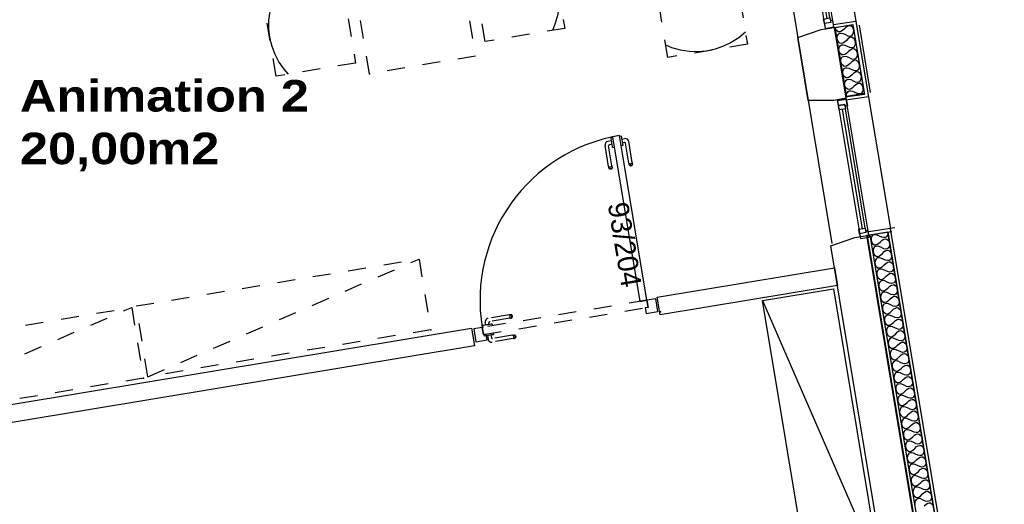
# Model space of a CAD drawing. Header units: millimetres. Extents: x -15 to 127, y -65 to 67.
# Tile 262 of 476: x 44.57 to 50.07, y -0.6 to 2.11. Entities that reach past the tile are written whole.
import ezdxf

# ---------------------------------------------------------------- set-up
doc = ezdxf.new("R2010")
doc.units = ezdxf.units.MM
doc.header["$MEASUREMENT"] = 0
doc.linetypes.add('PC_DASH_3', pattern=[0.055556, 0.027778, -0.027778])
doc.layers.add('structure rdc', color=7, linetype='Continuous')
doc.styles.get("Standard").update_dxf_attribs({"font": 'BKANT.TTF'})

# ---------------------------------------------------------------- blocks, each defined once
blk = doc.blocks.new('PD_4935')
at = {"layer": 'structure rdc', "color": 0}
for points in [[(50.0956, -25.3818), (50.706, -29.063), (50.6074, -29.0793), (49.997, -25.3982), (50.0956, -25.3818)], [(50.0956, -25.3818), (50.095, -25.3975), (50.0875, -25.4097), (50.081, -25.4132), (50.0724, -25.414), (50.0618, -25.4119), (50.0489, -25.406), (50.0361, -25.4001), (50.0254, -25.3979), (50.0169, -25.3988), (50.0103, -25.4023), (50.0029, -25.4145), (50.0023, -25.4302), (50.0079, -25.4448), (50.0189, -25.454), (50.0262, -25.4551), (50.0346, -25.4532), (50.044, -25.4477), (50.0542, -25.438), (50.0645, -25.4283), (50.0739, -25.4228), (50.0823, -25.4209), (50.0896, -25.422), (50.1006, -25.4312), (50.1062, -25.4458), (50.1056, -25.4615), (50.0982, -25.4737), (50.0916, -25.4772), (50.083, -25.4781), (50.0724, -25.4759), (50.0596, -25.47), (50.0467, -25.4642), (50.0361, -25.462), (50.0275, -25.4629), (50.0209, -25.4663), (50.0135, -25.4785), (50.0129, -25.4942), (50.0185, -25.5089), (50.0295, -25.518), (50.0368, -25.5191), (50.0452, -25.5172), (50.0546, -25.5117), (50.0649, -25.502), (50.0751, -25.4923), (50.0845, -25.4868), (50.0929, -25.4849), (50.1002, -25.486), (50.1112, -25.4952), (50.1168, -25.5099), (50.1162, -25.5255), (50.1088, -25.5378), (50.1022, -25.5412), (50.0937, -25.5421), (50.083, -25.5399), (50.0702, -25.534), (50.0573, -25.5282), (50.0467, -25.526), (50.0381, -25.5269), (50.0316, -25.5303), (50.0241, -25.5425), (50.0235, -25.5582), (50.0291, -25.5729), (50.0401, -25.582), (50.0475, -25.5832), (50.0558, -25.5813), (50.0652, -25.5757), (50.0755, -25.566), (50.0857, -25.5564), (50.0951, -25.5508), (50.1035, -25.5489), (50.1108, -25.5501), (50.1218, -25.5592), (50.1274, -25.5739), (50.1269, -25.5896), (50.1194, -25.6018), (50.1128, -25.6052), (50.1043, -25.6061), (50.0936, -25.6039), (50.0808, -25.5981), (50.0679, -25.5922), (50.0573, -25.59), (50.0487, -25.5909), (50.0422, -25.5943), (50.0347, -25.6066), (50.0341, -25.6222), (50.0397, -25.6369), (50.0508, -25.6461), (50.0581, -25.6472), (50.0665, -25.6453), (50.0758, -25.6398), (50.0861, -25.6301), (50.0964, -25.6204), (50.1057, -25.6149), (50.1141, -25.613), (50.1214, -25.6141), (50.1324, -25.6232), (50.138, -25.6379), (50.1375, -25.6536), (50.13, -25.6658), (50.1234, -25.6692), (50.1149, -25.6701), (50.1042, -25.6679), (50.0914, -25.6621), (50.0786, -25.6562), (50.0679, -25.654), (50.0594, -25.6549), (50.0528, -25.6584), (50.0453, -25.6706), (50.0448, -25.6863), (50.0504, -25.7009), (50.0614, -25.7101), (50.0687, -25.7112), (50.0771, -25.7093), (50.0864, -25.7038), (50.0967, -25.6941), (50.107, -25.6844), (50.1163, -25.6789), (50.1247, -25.677), (50.132, -25.6781), (50.1431, -25.6873), (50.1486, -25.7019), (50.1481, -25.7176), (50.1406, -25.7298), (50.1341, -25.7333), (50.1255, -25.7342), (50.1149, -25.732), (50.102, -25.7261), (50.0892, -25.7202), (50.0785, -25.718), (50.07, -25.7189), (50.0634, -25.7224), (50.0559, -25.7346), (50.0554, -25.7503), (50.061, -25.7649), (50.072, -25.7741), (50.0793, -25.7752), (50.0877, -25.7733), (50.0971, -25.7678), (50.1073, -25.7581), (50.1176, -25.7484), (50.127, -25.7429), (50.1353, -25.741), (50.1427, -25.7421), (50.1537, -25.7513), (50.1593, -25.7659), (50.1587, -25.7816), (50.1512, -25.7938), (50.1447, -25.7973), (50.1361, -25.7982), (50.1255, -25.796), (50.1126, -25.7901), (50.0998, -25.7843), (50.0891, -25.7821), (50.0806, -25.783), (50.074, -25.7864), (50.0666, -25.7986), (50.066, -25.8143), (50.0716, -25.829), (50.0826, -25.8381), (50.0899, -25.8392), (50.0983, -25.8373), (50.1077, -25.8318), (50.1179, -25.8221), (50.1282, -25.8124), (50.1376, -25.8069), (50.146, -25.805), (50.1533, -25.8061), (50.1643, -25.8153), (50.1699, -25.83), (50.1693, -25.8456), (50.1618, -25.8579), (50.1553, -25.8613), (50.1467, -25.8622), (50.1361, -25.86), (50.1232, -25.8541), (50.1104, -25.8483), (50.0998, -25.8461), (50.0912, -25.847), (50.0846, -25.8504), (50.0772, -25.8626), (50.0766, -25.8783), (50.0822, -25.893), (50.0932, -25.9021), (50.1005, -25.9033), (50.1089, -25.9014), (50.1183, -25.8958), (50.1286, -25.8861), (50.1388, -25.8765), (50.1482, -25.8709), (50.1566, -25.869), (50.1639, -25.8702), (50.1749, -25.8793), (50.1805, -25.894), (50.1799, -25.9097), (50.1725, -25.9219), (50.1659, -25.9253), (50.1574, -25.9262), (50.1467, -25.924), (50.1339, -25.9182), (50.121, -25.9123), (50.1104, -25.9101), (50.1018, -25.911), (50.0953, -25.9144), (50.0878, -25.9267), (50.0872, -25.9423), (50.0928, -25.957), (50.1038, -25.9662), (50.1111, -25.9673), (50.1195, -25.9654), (50.1289, -25.9599), (50.1392, -25.9502), (50.1494, -25.9405), (50.1588, -25.935), (50.1672, -25.9331), (50.1745, -25.9342), (50.1855, -25.9433), (50.1911, -25.958), (50.1905, -25.9737), (50.1831, -25.9859), (50.1765, -25.9893), (50.168, -25.9902), (50.1573, -25.988), (50.1445, -25.9822), (50.1316, -25.9763), (50.121, -25.9741), (50.1124, -25.975), (50.1059, -25.9785), (50.0984, -25.9907), (50.0978, -26.0064), (50.1034, -26.021), (50.1145, -26.0302), (50.1218, -26.0313), (50.1302, -26.0294), (50.1395, -26.0239), (50.1498, -26.0142), (50.1601, -26.0045), (50.1694, -25.999), (50.1778, -25.9971), (50.1851, -25.9982), (50.1961, -26.0074), (50.2017, -26.022), (50.2012, -26.0377), (50.1937, -26.0499), (50.1871, -26.0534), (50.1786, -26.0543), (50.1679, -26.0521), (50.1551, -26.0462), (50.1423, -26.0403), (50.1316, -26.0381), (50.123, -26.039), (50.1165, -26.0425), (50.109, -26.0547), (50.1085, -26.0704), (50.1141, -26.085), (50.1251, -26.0942), (50.1324, -26.0953), (50.1408, -26.0934), (50.1501, -26.0879), (50.1604, -26.0782), (50.1707, -26.0685), (50.18, -26.063), (50.1884, -26.0611), (50.1957, -26.0622), (50.2067, -26.0714), (50.2123, -26.086), (50.2118, -26.1017), (50.2043, -26.1139), (50.1978, -26.1174), (50.1892, -26.1183), (50.1786, -26.1161), (50.1657, -26.1102), (50.1529, -26.1044), (50.1422, -26.1022), (50.1337, -26.1031), (50.1271, -26.1065), (50.1196, -26.1187), (50.1191, -26.1344), (50.1247, -26.1491), (50.1357, -26.1582), (50.143, -26.1593), (50.1514, -26.1574), (50.1608, -26.1519), (50.171, -26.1422), (50.1813, -26.1325), (50.1907, -26.127), (50.199, -26.1251), (50.2063, -26.1262), (50.2174, -26.1354), (50.223, -26.1501), (50.2224, -26.1657), (50.2149, -26.178), (50.2084, -26.1814), (50.1998, -26.1823), (50.1892, -26.1801), (50.1763, -26.1742), (50.1635, -26.1684), (50.1528, -26.1662), (50.1443, -26.1671), (50.1377, -26.1705), (50.1303, -26.1827), (50.1297, -26.1984), (50.1353, -26.2131), (50.1463, -26.2222), (50.1536, -26.2234), (50.162, -26.2215), (50.1714, -26.2159), (50.1816, -26.2063), (50.1919, -26.1966), (50.2013, -26.191), (50.2097, -26.1891), (50.217, -26.1903), (50.228, -26.1994), (50.2336, -26.2141), (50.233, -26.2298), (50.2255, -26.242), (50.219, -26.2454), (50.2104, -26.2463), (50.1998, -26.2441), (50.1869, -26.2383), (50.1741, -26.2324), (50.1635, -26.2302), (50.1549, -26.2311), (50.1483, -26.2345), (50.1409, -26.2468), (50.1403, -26.2624), (50.1459, -26.2771), (50.1569, -26.2863), (50.1642, -26.2874), (50.1726, -26.2855), (50.182, -26.28), (50.1923, -26.2703), (50.2025, -26.2606), (50.2119, -26.2551), (50.2203, -26.2532), (50.2276, -26.2543), (50.2386, -26.2634), (50.2442, -26.2781), (50.2436, -26.2938), (50.2362, -26.306), (50.2296, -26.3094), (50.221, -26.3103), (50.2104, -26.3081), (50.1976, -26.3023), (50.1847, -26.2964), (50.1741, -26.2942), (50.1655, -26.2951), (50.159, -26.2986), (50.1515, -26.3108), (50.1509, -26.3265), (50.1565, -26.3411), (50.1675, -26.3503), (50.1748, -26.3514), (50.1832, -26.3495), (50.1926, -26.344), (50.2029, -26.3343), (50.2131, -26.3246), (50.2225, -26.3191), (50.2309, -26.3172), (50.2382, -26.3183), (50.2492, -26.3275), (50.2548, -26.3421), (50.2542, -26.3578), (50.2468, -26.37), (50.2402, -26.3735), (50.2317, -26.3744), (50.221, -26.3722), (50.2082, -26.3663), (50.1953, -26.3604), (50.1847, -26.3582), (50.1761, -26.3591), (50.1696, -26.3626), (50.1621, -26.3748), (50.1615, -26.3905), (50.1671, -26.4051), (50.1782, -26.4143), (50.1855, -26.4154), (50.1938, -26.4135), (50.2032, -26.408), (50.2135, -26.3983), (50.2237, -26.3886), (50.2331, -26.3831), (50.2415, -26.3812), (50.2488, -26.3823), (50.2598, -26.3915), (50.2654, -26.4061), (50.2649, -26.4218), (50.2574, -26.434), (50.2508, -26.4375), (50.2423, -26.4384), (50.2316, -26.4362), (50.2188, -26.4303), (50.206, -26.4245), (50.1953, -26.4223), (50.1867, -26.4232), (50.1802, -26.4266), (50.1727, -26.4388), (50.1722, -26.4545), (50.1778, -26.4692), (50.1888, -26.4783), (50.1961, -26.4794), (50.2045, -26.4775), (50.2138, -26.472), (50.2241, -26.4623), (50.2344, -26.4526), (50.2437, -26.4471), (50.2521, -26.4452), (50.2594, -26.4463), (50.2704, -26.4555), (50.276, -26.4702), (50.2755, -26.4858), (50.268, -26.4981), (50.2615, -26.5015), (50.2529, -26.5024), (50.2422, -26.5002), (50.2294, -26.4943), (50.2166, -26.4885), (50.2059, -26.4863), (50.1974, -26.4872), (50.1908, -26.4906), (50.1833, -26.5028), (50.1828, -26.5185), (50.1884, -26.5332), (50.1994, -26.5423), (50.2067, -26.5435), (50.2151, -26.5416), (50.2245, -26.536), (50.2347, -26.5264), (50.245, -26.5167), (50.2543, -26.5111), (50.2627, -26.5092), (50.27, -26.5104), (50.2811, -26.5195), (50.2867, -26.5342), (50.2861, -26.5499), (50.2786, -26.5621), (50.2721, -26.5655), (50.2635, -26.5664), (50.2529, -26.5642), (50.24, -26.5584), (50.2272, -26.5525), (50.2165, -26.5503), (50.208, -26.5512), (50.2014, -26.5546), (50.194, -26.5669), (50.1934, -26.5825), (50.199, -26.5972), (50.21, -26.6064), (50.2173, -26.6075), (50.2257, -26.6056), (50.2351, -26.6001), (50.2453, -26.5904), (50.2556, -26.5807), (50.265, -26.5752), (50.2734, -26.5733), (50.2807, -26.5744), (50.2917, -26.5835), (50.2973, -26.5982), (50.2967, -26.6139), (50.2892, -26.6261), (50.2827, -26.6295), (50.2741, -26.6304), (50.2635, -26.6282), (50.2506, -26.6224), (50.2378, -26.6165), (50.2271, -26.6143), (50.2186, -26.6152), (50.212, -26.6187), (50.2046, -26.6309), (50.204, -26.6466), (50.2096, -26.6612), (50.2206, -26.6704), (50.2279, -26.6715), (50.2363, -26.6696), (50.2457, -26.6641), (50.2559, -26.6544), (50.2662, -26.6447), (50.2756, -26.6392), (50.284, -26.6373), (50.2913, -26.6384), (50.3023, -26.6476), (50.3079, -26.6622), (50.3073, -26.6779), (50.2999, -26.6901), (50.2933, -26.6936), (50.2847, -26.6945), (50.2741, -26.6923), (50.2613, -26.6864), (50.2484, -26.6806), (50.2378, -26.6784), (50.2292, -26.6792), (50.2227, -26.6827), (50.2152, -26.6949), (50.2146, -26.7106), (50.2202, -26.7252), (50.2312, -26.7344), (50.2385, -26.7355), (50.2469, -26.7336), (50.2563, -26.7281), (50.2666, -26.7184), (50.2768, -26.7087), (50.2862, -26.7032), (50.2946, -26.7013), (50.3019, -26.7024), (50.3129, -26.7116), (50.3185, -26.7262), (50.3179, -26.7419), (50.3105, -26.7542), (50.3039, -26.7576), (50.2954, -26.7585), (50.2847, -26.7563), (50.2719, -26.7504), (50.259, -26.7446), (50.2484, -26.7424), (50.2398, -26.7433), (50.2333, -26.7467), (50.2258, -26.7589), (50.2252, -26.7746), (50.2308, -26.7893), (50.2418, -26.7984), (50.2492, -26.7996), (50.2575, -26.7976), (50.2669, -26.7921), (50.2772, -26.7824), (50.2874, -26.7727), (50.2968, -26.7672), (50.3052, -26.7653), (50.3125, -26.7664), (50.3235, -26.7756), (50.3291, -26.7903), (50.3286, -26.8059), (50.3211, -26.8182), (50.3145, -26.8216), (50.306, -26.8225), (50.2953, -26.8203), (50.2825, -26.8144), (50.2696, -26.8086), (50.259, -26.8064), (50.2504, -26.8073), (50.2439, -26.8107), (50.2364, -26.8229), (50.2359, -26.8386), (50.2414, -26.8533), (50.2525, -26.8624), (50.2598, -26.8636), (50.2682, -26.8617), (50.2775, -26.8561), (50.2878, -26.8465), (50.2981, -26.8368), (50.3074, -26.8312), (50.3158, -26.8293), (50.3231, -26.8305), (50.3341, -26.8396), (50.3397, -26.8543), (50.3392, -26.87), (50.3317, -26.8822), (50.3251, -26.8856), (50.3166, -26.8865), (50.3059, -26.8843), (50.2931, -26.8785), (50.2803, -26.8726), (50.2696, -26.8704), (50.2611, -26.8713), (50.2545, -26.8747), (50.247, -26.887), (50.2465, -26.9026)], [(50.2984, -26.9105), (50.3087, -26.9008), (50.318, -26.8953), (50.3264, -26.8934), (50.3337, -26.8945), (50.3448, -26.9037)]]:
    blk.add_lwpolyline(points, dxfattribs=at)
blk = doc.blocks.new('PD_4979')
at = {"layer": 'structure rdc', "color": 0}
for points in [[(49.8652, -24.6268), (49.8012, -24.2412), (49.8998, -24.2248), (49.9638, -24.6104), (49.8652, -24.6268)], [(49.8652, -24.6268), (49.8657, -24.6111), (49.8732, -24.5988), (49.8798, -24.5954), (49.8883, -24.5945), (49.899, -24.5967), (49.9118, -24.6025), (49.9247, -24.6084), (49.9353, -24.6106), (49.9439, -24.6097), (49.9504, -24.6063), (49.9579, -24.594), (49.9584, -24.5783), (49.9528, -24.5636), (49.9418, -24.5544), (49.9345, -24.5533), (49.9261, -24.5552), (49.9167, -24.5607), (49.9065, -24.5704), (49.8962, -24.5801), (49.8868, -24.5856), (49.8785, -24.5876), (49.8712, -24.5864), (49.8601, -24.5772), (49.8545, -24.5625), (49.8551, -24.5468), (49.8625, -24.5345), (49.8691, -24.5311), (49.8777, -24.5302), (49.8883, -24.5324), (49.9012, -24.5383), (49.914, -24.5441), (49.9246, -24.5464), (49.9332, -24.5455), (49.9398, -24.542), (49.9472, -24.5298), (49.9478, -24.514), (49.9422, -24.4993), (49.9312, -24.4901), (49.9238, -24.489), (49.9155, -24.4909), (49.9061, -24.4964), (49.8958, -24.5061), (49.8856, -24.5158), (49.8762, -24.5214), (49.8678, -24.5233), (49.8605, -24.5221), (49.8495, -24.5129), (49.8439, -24.4982), (49.8444, -24.4825), (49.8519, -24.4703), (49.8584, -24.4668), (49.867, -24.4659), (49.8777, -24.4681), (49.8905, -24.474), (49.9033, -24.4799), (49.914, -24.4821), (49.9225, -24.4812), (49.9291, -24.4778), (49.9366, -24.4655), (49.9371, -24.4498), (49.9315, -24.4351), (49.9205, -24.4259), (49.9132, -24.4247), (49.9048, -24.4266), (49.8954, -24.4322), (49.8852, -24.4419), (49.8749, -24.4516), (49.8655, -24.4571), (49.8571, -24.459), (49.8498, -24.4579), (49.8388, -24.4487), (49.8332, -24.434), (49.8338, -24.4183), (49.8412, -24.406), (49.8478, -24.4026), (49.8563, -24.4017), (49.867, -24.4039), (49.8798, -24.4097), (49.8927, -24.4156), (49.9033, -24.4178), (49.9119, -24.4169), (49.9184, -24.4135), (49.9259, -24.4012), (49.9265, -24.3855), (49.9209, -24.3708), (49.9098, -24.3616), (49.9025, -24.3605), (49.8941, -24.3624), (49.8848, -24.3679), (49.8745, -24.3776), (49.8642, -24.3873), (49.8549, -24.3928), (49.8465, -24.3947), (49.8392, -24.3936), (49.8282, -24.3844), (49.8226, -24.3697), (49.8231, -24.354), (49.8306, -24.3417), (49.8371, -24.3383), (49.8457, -24.3374), (49.8563, -24.3396), (49.8692, -24.3455), (49.882, -24.3513), (49.8927, -24.3535), (49.9012, -24.3527), (49.9078, -24.3492), (49.9152, -24.337), (49.9158, -24.3212), (49.9102, -24.3065), (49.8992, -24.2973), (49.8919, -24.2962), (49.8835, -24.2981), (49.8741, -24.3036), (49.8639, -24.3133), (49.8536, -24.323), (49.8442, -24.3286), (49.8358, -24.3305), (49.8285, -24.3293), (49.8175, -24.3201), (49.8119, -24.3054), (49.8125, -24.2897), (49.8199, -24.2775), (49.8265, -24.274), (49.835, -24.2731), (49.8457, -24.2753), (49.8585, -24.2812), (49.8714, -24.2871), (49.882, -24.2893), (49.8906, -24.2884), (49.8971, -24.2849), (49.9046, -24.2727), (49.9051, -24.257), (49.8995, -24.2423), (49.8885, -24.2331), (49.8812, -24.2319), (49.8728, -24.2338), (49.8635, -24.2394), (49.8532, -24.2491), (49.8429, -24.2588), (49.8336, -24.2643), (49.8252, -24.2662), (49.8179, -24.2651), (49.8068, -24.2559), (49.8012, -24.2412)]]:
    blk.add_lwpolyline(points, dxfattribs=at)
blk = doc.blocks.new('PD_4980')
at = {"layer": 'structure rdc', "color": 0}
for p, q in [((49.8411, -24.699), (49.9515, -25.3647)), ((49.9692, -25.3618), (49.8588, -24.6961))]:
    blk.add_line(p, q, dxfattribs=at)
for points in [[(49.9911, -25.4118), (49.8634, -24.6417), (49.8147, -24.6497), (49.9424, -25.4198), (49.9911, -25.4118)], [(49.8147, -24.6497), (49.8634, -24.6417), (49.8695, -24.6785), (49.8562, -24.6807), (49.8547, -24.6715), (49.8193, -24.6774), (49.8147, -24.6497)], [(49.8234, -24.7019), (49.8193, -24.6774), (49.8547, -24.6715), (49.8588, -24.6961), (49.8234, -24.7019)], [(49.9379, -25.3922), (49.9338, -25.3676), (49.9692, -25.3618), (49.9733, -25.3863), (49.9379, -25.3922)], [(49.9424, -25.4198), (49.9911, -25.4118), (49.985, -25.3749), (49.9717, -25.3771), (49.9733, -25.3863), (49.9379, -25.3922), (49.9424, -25.4198)]]:
    blk.add_lwpolyline(points, dxfattribs=at)
blk.add_point((49.8634, -24.6417), dxfattribs=at)
blk = doc.blocks.new('PD_4981')
at = {"layer": 'structure rdc', "color": 0}
for p, q in [((49.6423, -23.5124), (49.7549, -24.1911)), ((49.7726, -24.1882), (49.66, -23.5095))]:
    blk.add_line(p, q, dxfattribs=at)
for points in [[(49.7945, -24.2382), (49.6647, -23.4551), (49.616, -23.4631), (49.7459, -24.2463), (49.7945, -24.2382)], [(49.616, -23.4631), (49.6647, -23.4551), (49.6708, -23.4919), (49.6575, -23.4941), (49.656, -23.4849), (49.6206, -23.4908), (49.616, -23.4631)], [(49.6246, -23.5154), (49.6206, -23.4908), (49.656, -23.4849), (49.66, -23.5095), (49.6246, -23.5154)], [(49.7413, -24.2186), (49.7372, -24.1941), (49.7726, -24.1882), (49.7767, -24.2128), (49.7413, -24.2186)], [(49.7459, -24.2463), (49.7945, -24.2382), (49.7884, -24.2013), (49.7751, -24.2036), (49.7767, -24.2128), (49.7413, -24.2186), (49.7459, -24.2463)]]:
    blk.add_lwpolyline(points, dxfattribs=at)
blk.add_point((49.6647, -23.4551), dxfattribs=at)
blk = doc.blocks.new('PD_5066')
at = {"layer": 'structure rdc', "color": 0}
for p, q in [((48.5994, -24.8489), (48.5993, -24.849)), ((48.6091, -24.8473), (48.5994, -24.8489)), ((48.6092, -24.8473), (48.6091, -24.8473)), ((48.6094, -24.8489), (48.6092, -24.8473)), ((48.6102, -24.8536), (48.6094, -24.8489)), ((48.6114, -24.8607), (48.6102, -24.8536)), ((48.6128, -24.8694), (48.6114, -24.8607)), ((48.612, -24.8643), (48.627, -24.8618)), ((48.6144, -24.8786), (48.6128, -24.8694)), ((48.6158, -24.8873), (48.6144, -24.8786)), ((48.6152, -24.8837), (48.6256, -24.882)), ((48.617, -24.8944), (48.6158, -24.8873)), ((48.65, -24.9989), (48.6313, -24.8861)), ((48.6695, -24.9956), (48.65, -24.8783)), ((48.6082, -24.9023), (48.6081, -24.9023)), ((48.6179, -24.9007), (48.6082, -24.9023)), ((48.6178, -24.8991), (48.617, -24.8944)), ((48.618, -24.9007), (48.6178, -24.8991)), ((48.618, -24.9007), (48.6179, -24.9007)), ((48.65, -24.9989), (48.651, -25.0049)), ((48.6638, -25.0006), (48.6666, -24.9992)), ((48.6666, -24.9992), (48.6686, -24.9975)), ((48.6695, -24.9956), (48.6705, -25.0017)), ((48.651, -25.0049), (48.6514, -25.0071)), ((48.6514, -25.0071), (48.6531, -25.0101)), ((48.6515, -25.0003), (48.6539, -25.0013)), ((48.6527, -25.0076), (48.6553, -25.0096)), ((48.6531, -25.0101), (48.6557, -25.0124)), ((48.6539, -25.0013), (48.657, -25.0017)), ((48.6553, -25.0096), (48.6585, -25.0107)), ((48.6557, -25.0124), (48.659, -25.0136)), ((48.657, -25.0017), (48.6604, -25.0015)), ((48.6585, -25.0107), (48.662, -25.0106)), ((48.659, -25.0136), (48.6625, -25.0136)), ((48.6604, -25.0015), (48.6638, -25.0006)), ((48.662, -25.0106), (48.6653, -25.0095)), ((48.6625, -25.0136), (48.6657, -25.0125)), ((48.6653, -25.0095), (48.668, -25.0075)), ((48.6657, -25.0125), (48.6684, -25.0103)), ((48.668, -25.0075), (48.6698, -25.0048)), ((48.6684, -25.0103), (48.6702, -25.0073)), ((48.6702, -25.0073), (48.6708, -25.0039)), ((48.6705, -25.0017), (48.6708, -25.0039))]:
    blk.add_line(p, q, dxfattribs=at)
for centre, radius in [((48.6264, -24.8869), 0.00501), ((48.6303, -24.8815), 0.02)]:
    blk.add_arc(centre, radius, 9.4153, 99.4153, dxfattribs=at)
blk = doc.blocks.new('PD_5067')
at = {"layer": 'structure rdc', "color": 0}
for p, q in [((48.5537, -24.8739), (48.5337, -24.8772)), ((48.5512, -24.8586), (48.5509, -24.857)), ((48.5509, -24.857), (48.551, -24.857)), ((48.551, -24.857), (48.5607, -24.8554)), ((48.5519, -24.8632), (48.5512, -24.8586)), ((48.5531, -24.8703), (48.5519, -24.8632)), ((48.5545, -24.879), (48.5531, -24.8703)), ((48.5561, -24.8883), (48.5545, -24.879)), ((48.5575, -24.897), (48.5561, -24.8883)), ((48.5607, -24.8554), (48.5608, -24.8553)), ((48.5366, -25.0177), (48.5172, -24.9003)), ((48.5561, -25.0144), (48.5374, -24.9017)), ((48.5569, -24.8934), (48.5415, -24.8959)), ((48.5587, -24.9041), (48.5575, -24.897)), ((48.5595, -24.9087), (48.5587, -24.9041)), ((48.5597, -24.9103), (48.5595, -24.9087)), ((48.5597, -24.9103), (48.5598, -24.9103)), ((48.5598, -24.9103), (48.5695, -24.9087)), ((48.5695, -24.9087), (48.5696, -24.9087)), ((48.5366, -25.0177), (48.5376, -25.0237)), ((48.5376, -25.0237), (48.538, -25.0259)), ((48.5397, -25.0289), (48.538, -25.0259)), ((48.5405, -25.0201), (48.5381, -25.0191)), ((48.5419, -25.0284), (48.5393, -25.0264)), ((48.5424, -25.0312), (48.5397, -25.0289)), ((48.5436, -25.0205), (48.5405, -25.0201)), ((48.5451, -25.0295), (48.5419, -25.0284)), ((48.5456, -25.0324), (48.5424, -25.0312)), ((48.5471, -25.0203), (48.5436, -25.0205)), ((48.5486, -25.0294), (48.5451, -25.0295)), ((48.5491, -25.0324), (48.5456, -25.0324)), ((48.5504, -25.0194), (48.5471, -25.0203)), ((48.5519, -25.0283), (48.5486, -25.0294)), ((48.5524, -25.0313), (48.5491, -25.0324)), ((48.5532, -25.018), (48.5504, -25.0194)), ((48.5546, -25.0263), (48.5519, -25.0283)), ((48.5551, -25.0291), (48.5524, -25.0313)), ((48.5552, -25.0163), (48.5532, -25.018)), ((48.5564, -25.0236), (48.5546, -25.0263)), ((48.5568, -25.0261), (48.5551, -25.0291)), ((48.5561, -25.0144), (48.5571, -25.0205)), ((48.5575, -25.0227), (48.5568, -25.0261)), ((48.5571, -25.0205), (48.5575, -25.0227))]:
    blk.add_line(p, q, dxfattribs=at)
for centre, radius in [((48.5369, -24.897), 0.02), ((48.5423, -24.9009), 0.00501)]:
    blk.add_arc(centre, radius, 99.4153, 189.4153, dxfattribs=at)
blk = doc.blocks.new('PD_5065')
at = {"layer": 'structure rdc'}
for name in ['PD_5067', 'PD_5066']:
    blk.add_blockref(name, (0, 0), dxfattribs=at)
blk = doc.blocks.new('PD_5070')
at = {"layer": 'structure rdc', "color": 0, "linetype": 'PC_DASH_3'}
for p, q in [((47.9827, -25.8449), (47.8653, -25.8644)), ((47.9859, -25.8643), (47.8732, -25.883)), ((47.9827, -25.8449), (47.9887, -25.8439)), ((47.9863, -25.8478), (47.9845, -25.8458)), ((47.9859, -25.8643), (47.992, -25.8633)), ((47.9876, -25.8506), (47.9863, -25.8478)), ((47.9874, -25.8629), (47.9884, -25.8605)), ((47.9885, -25.8539), (47.9876, -25.8506)), ((47.9884, -25.8605), (47.9888, -25.8573)), ((47.9888, -25.8573), (47.9885, -25.8539)), ((47.9887, -25.8439), (47.9909, -25.8435)), ((47.9943, -25.8442), (47.9909, -25.8435)), ((47.9946, -25.8464), (47.9918, -25.8446)), ((47.992, -25.8633), (47.9941, -25.863)), ((47.9941, -25.863), (47.9972, -25.8613)), ((47.9973, -25.8459), (47.9943, -25.8442)), ((47.9966, -25.8491), (47.9946, -25.8464)), ((47.9947, -25.8617), (47.9967, -25.8591)), ((47.9977, -25.8524), (47.9966, -25.8491)), ((47.9967, -25.8591), (47.9977, -25.8559)), ((47.9972, -25.8613), (47.9994, -25.8586)), ((47.9995, -25.8486), (47.9973, -25.8459)), ((47.9977, -25.8559), (47.9977, -25.8524)), ((47.9994, -25.8586), (48.0006, -25.8554)), ((48.0007, -25.8519), (47.9995, -25.8486)), ((48.0006, -25.8554), (48.0007, -25.8519)), ((47.836, -25.9049), (47.8344, -25.9052)), ((47.8344, -25.9052), (47.8344, -25.9053)), ((47.8344, -25.9053), (47.836, -25.915)), ((47.8406, -25.9042), (47.836, -25.9049)), ((47.836, -25.915), (47.836, -25.9151)), ((47.8477, -25.903), (47.8406, -25.9042)), ((47.8564, -25.9015), (47.8477, -25.903)), ((47.8513, -25.9024), (47.8488, -25.8874)), ((47.8657, -25.9), (47.8564, -25.9015)), ((47.8744, -25.8986), (47.8657, -25.9)), ((47.8708, -25.8992), (47.869, -25.8888)), ((47.8815, -25.8974), (47.8744, -25.8986)), ((47.8861, -25.8966), (47.8815, -25.8974)), ((47.8877, -25.8963), (47.8861, -25.8966)), ((47.8877, -25.8963), (47.8877, -25.8964)), ((47.8877, -25.8964), (47.8893, -25.9061)), ((47.8893, -25.9061), (47.8893, -25.9062))]:
    blk.add_line(p, q, dxfattribs=at)
for centre, radius in [((47.8686, -25.8841), 0.02), ((47.874, -25.888), 0.00501)]:
    blk.add_arc(centre, radius, 99.4153, 189.4153, dxfattribs=at)
blk = doc.blocks.new('PD_5071')
at = {"layer": 'structure rdc', "color": 0, "linetype": 'PC_DASH_3'}
for p, q in [((47.8424, -25.9537), (47.8424, -25.9536)), ((47.844, -25.9634), (47.8424, -25.9537)), ((47.8456, -25.9632), (47.844, -25.9635)), ((47.844, -25.9635), (47.844, -25.9634)), ((47.8503, -25.9624), (47.8456, -25.9632)), ((47.8574, -25.9613), (47.8503, -25.9624)), ((47.8661, -25.9598), (47.8574, -25.9613)), ((47.861, -25.9607), (47.8643, -25.9807)), ((47.8753, -25.9583), (47.8661, -25.9598)), ((47.884, -25.9568), (47.8753, -25.9583)), ((47.8804, -25.9574), (47.883, -25.9728)), ((47.8911, -25.9557), (47.884, -25.9568)), ((48.0047, -25.9777), (47.8873, -25.9972)), ((48.0015, -25.9583), (47.8887, -25.977)), ((47.8958, -25.9549), (47.8911, -25.9557)), ((47.8957, -25.9449), (47.8957, -25.9448)), ((47.8973, -25.9545), (47.8957, -25.9449)), ((47.8974, -25.9546), (47.8958, -25.9549)), ((47.8974, -25.9546), (47.8973, -25.9545)), ((48.0015, -25.9583), (48.0075, -25.9573)), ((48.0033, -25.9592), (48.0051, -25.9611)), ((48.0047, -25.9777), (48.0108, -25.9767)), ((48.0051, -25.9611), (48.0064, -25.964)), ((48.0072, -25.9738), (48.0062, -25.9763)), ((48.0064, -25.964), (48.0073, -25.9673)), ((48.0076, -25.9707), (48.0072, -25.9738)), ((48.0073, -25.9673), (48.0076, -25.9707)), ((48.0075, -25.9573), (48.0097, -25.9569)), ((48.0097, -25.9569), (48.0131, -25.9575)), ((48.0106, -25.958), (48.0134, -25.9598)), ((48.0108, -25.9767), (48.0129, -25.9764)), ((48.016, -25.9747), (48.0129, -25.9764)), ((48.0131, -25.9575), (48.0161, -25.9593)), ((48.0134, -25.9598), (48.0154, -25.9625)), ((48.0155, -25.9725), (48.0135, -25.9751)), ((48.0154, -25.9625), (48.0165, -25.9658)), ((48.0165, -25.9692), (48.0155, -25.9725)), ((48.0182, -25.972), (48.016, -25.9747)), ((48.0161, -25.9593), (48.0183, -25.962)), ((48.0165, -25.9658), (48.0165, -25.9692)), ((48.0194, -25.9688), (48.0182, -25.972)), ((48.0183, -25.962), (48.0195, -25.9653)), ((48.0195, -25.9653), (48.0194, -25.9688))]:
    blk.add_line(p, q, dxfattribs=at)
for centre, radius in [((47.884, -25.9774), 0.02), ((47.8879, -25.972), 0.00501)]:
    blk.add_arc(centre, radius, 189.4153, 279.4153, dxfattribs=at)
blk = doc.blocks.new('PD_5069')
at = {"layer": 'structure rdc'}
for name in ['PD_5070', 'PD_5071']:
    blk.add_blockref(name, (0, 0), dxfattribs=at)
blk = doc.blocks.new('PD_5068')
at = {"layer": 'structure rdc', "color": 0, "linetype": 'PC_DASH_3'}
blk.add_lwpolyline([(47.8321, -25.9157), (47.8386, -25.9553), (48.7573, -25.8029), (48.7508, -25.7634), (47.8321, -25.9157)], dxfattribs=at)
at = {"layer": 'structure rdc'}
blk.add_blockref('PD_5069', (0, 0), dxfattribs=at)
blk = doc.blocks.new('PD_5064')
at = {"layer": 'structure rdc', "color": 0}
for points in [[(48.5986, -24.845), (48.5591, -24.8516), (48.7115, -25.7703), (48.751, -25.7637), (48.5986, -24.845)], [(48.7575, -25.8033), (48.7418, -25.8059), (48.7471, -25.8375), (48.8122, -25.8267), (48.8004, -25.7556), (48.751, -25.7637), (48.7575, -25.8033)], [(47.7961, -25.9952), (47.8597, -25.9846), (47.8545, -25.953), (47.8388, -25.9556), (47.8323, -25.9161), (47.7843, -25.924), (47.7961, -25.9952)]]:
    blk.add_lwpolyline(points, dxfattribs=at)
blk.add_arc((48.751, -25.7637), 0.9313, 99.4153, 189.4153, dxfattribs=at)
at = {"layer": 'structure rdc'}
for name in ['PD_5065', 'PD_5068']:
    blk.add_blockref(name, (0, 0), dxfattribs=at)
blk = doc.blocks.new('PD_5063')
at = {"layer": 'structure rdc'}
blk.add_blockref('PD_5064', (0, 0), dxfattribs=at)
at = {"layer": 'structure rdc', "color": 0, "insert": (48.6446, -25.2079), "char_height": 0.114102, "width": 0.493889, "attachment_point": 1, "rotation": 279.4153}
blk.add_mtext('{\\fArial|b0|i0|c0|p34;\\W0.98;93/204}', dxfattribs=at)
blk = doc.blocks.new('PD_5119')
at = {"layer": 'structure rdc', "color": 0}
blk.add_line((49.3968, -25.7646), (50.0531, -27.2776), dxfattribs=at)
blk.add_lwpolyline([(49.7914, -25.6991), (50.0531, -27.2776), (49.6585, -27.343), (49.3968, -25.7646), (49.7914, -25.6991)], dxfattribs=at)
blk = doc.blocks.new('PD_5118')
at = {"layer": 'structure rdc', "color": 0}
blk.add_point((49.6585, -27.343), dxfattribs=at)
at = {"layer": 'structure rdc'}
blk.add_blockref('PD_5119', (0, 0), dxfattribs=at)
blk = doc.blocks.new('PD_5127')
at = {"layer": 'structure rdc', "color": 0, "linetype": 'PC_DASH_3'}
blk.add_line((44.3631, -26.46), (45.8761, -25.8036), dxfattribs=at)
blk.add_lwpolyline([(44.2976, -26.0654), (45.8761, -25.8036), (45.9415, -26.1982), (44.3631, -26.46), (44.2976, -26.0654)], dxfattribs=at)
blk = doc.blocks.new('PD_5126')
at = {"layer": 'structure rdc', "color": 0}
blk.add_point((45.9415, -26.1982), dxfattribs=at)
at = {"layer": 'structure rdc'}
blk.add_blockref('PD_5127', (0, 0), dxfattribs=at)
blk = doc.blocks.new('PD_5129')
at = {"layer": 'structure rdc', "color": 0, "linetype": 'PC_DASH_3'}
blk.add_line((45.9663, -26.1901), (47.4793, -25.5338), dxfattribs=at)
blk.add_lwpolyline([(45.9009, -25.7955), (47.4793, -25.5338), (47.5448, -25.9284), (45.9663, -26.1901), (45.9009, -25.7955)], dxfattribs=at)
blk = doc.blocks.new('PD_5128')
at = {"layer": 'structure rdc', "color": 0}
blk.add_point((47.5448, -25.9284), dxfattribs=at)
at = {"layer": 'structure rdc'}
blk.add_blockref('PD_5129', (0, 0), dxfattribs=at)
blk = doc.blocks.new('PD_5136')
at = {"layer": 'structure rdc', "color": 0, "linetype": 'PC_DASH_3'}
for points in [[(49.1184, -23.168), (48.6744, -23.2416), (48.6008, -22.7977), (49.0447, -22.7241), (49.1184, -23.168)], [(49.056, -22.7922), (49.0104, -22.7745), (48.9629, -22.7625), (48.9144, -22.7563), (48.8654, -22.7561), (48.8168, -22.7619), (48.7692, -22.7736), (48.7234, -22.791), (48.6801, -22.8138), (48.6399, -22.8417), (48.6121, -22.8658)]]:
    blk.add_lwpolyline(points, dxfattribs=at)
blk = doc.blocks.new('PD_5137')
at = {"layer": 'structure rdc', "color": 0, "linetype": 'PC_DASH_3'}
for points in [[(49.3119, -24.3351), (48.8679, -24.4087), (48.7943, -23.9648), (49.2383, -23.8911), (49.3119, -24.3351)], [(49.3006, -24.2669), (49.2631, -24.2984), (49.2221, -24.3251), (49.1781, -24.3466), (49.1318, -24.3626), (49.0839, -24.3728), (49.0351, -24.3771), (48.9862, -24.3755), (48.9378, -24.3678), (48.8907, -24.3544), (48.8567, -24.3406)]]:
    blk.add_lwpolyline(points, dxfattribs=at)
blk = doc.blocks.new('PD_5135')
at = {"layer": 'structure rdc', "color": 0, "linetype": 'PC_DASH_3'}
blk.add_lwpolyline([(49.3051, -23.8126), (48.7132, -23.9108), (48.615, -23.3189), (49.2069, -23.2207), (49.3051, -23.8126)], dxfattribs=at)
at = {"layer": 'structure rdc'}
for name in ['PD_5136', 'PD_5137']:
    blk.add_blockref(name, (0, 0), dxfattribs=at)
blk = doc.blocks.new('PD_5134')
at = {"layer": 'structure rdc', "color": 0}
blk.add_point((48.9601, -23.5658), dxfattribs=at)
at = {"layer": 'structure rdc'}
blk.add_blockref('PD_5135', (0, 0), dxfattribs=at)
blk = doc.blocks.new('PD_5150')
at = {"layer": 'structure rdc', "color": 0, "linetype": 'PC_DASH_3'}
for points in [[(46.9536, -23.4041), (47.0272, -23.848), (46.5833, -23.9216), (46.5096, -23.4777), (46.9536, -23.4041)], [(46.5778, -23.4664), (46.5601, -23.512), (46.548, -23.5595), (46.5419, -23.6081), (46.5417, -23.657), (46.5475, -23.7056), (46.5592, -23.7532), (46.5765, -23.799), (46.5994, -23.8423), (46.6273, -23.8825), (46.6514, -23.9103)]]:
    blk.add_lwpolyline(points, dxfattribs=at)
blk = doc.blocks.new('PD_5151')
at = {"layer": 'structure rdc', "color": 0, "linetype": 'PC_DASH_3'}
for points in [[(48.1206, -23.2105), (48.1943, -23.6545), (47.7503, -23.7281), (47.6767, -23.2842), (48.1206, -23.2105)], [(48.0525, -23.2218), (48.084, -23.2593), (48.1107, -23.3004), (48.1322, -23.3443), (48.1482, -23.3906), (48.1584, -23.4385), (48.1627, -23.4873), (48.161, -23.5362), (48.1534, -23.5846), (48.14, -23.6317), (48.1261, -23.6658)]]:
    blk.add_lwpolyline(points, dxfattribs=at)
blk = doc.blocks.new('PD_5152')
at = {"layer": 'structure rdc', "color": 0, "linetype": 'PC_DASH_3'}
for points in [[(47.0517, -23.9961), (47.1254, -24.44), (46.6814, -24.5136), (46.6078, -24.0697), (47.0517, -23.9961)], [(46.6759, -24.0584), (46.6582, -24.104), (46.6462, -24.1515), (46.64, -24.2), (46.6399, -24.249), (46.6457, -24.2976), (46.6573, -24.3452), (46.6747, -24.391), (46.6975, -24.4343), (46.7255, -24.4745), (46.7496, -24.5023)]]:
    blk.add_lwpolyline(points, dxfattribs=at)
blk = doc.blocks.new('PD_5153')
at = {"layer": 'structure rdc', "color": 0, "linetype": 'PC_DASH_3'}
for points in [[(48.2188, -23.8025), (48.2924, -24.2465), (47.8485, -24.3201), (47.7749, -23.8761), (48.2188, -23.8025)], [(48.1507, -23.8138), (48.1822, -23.8513), (48.2089, -23.8923), (48.2304, -23.9363), (48.2464, -23.9826), (48.2566, -24.0305), (48.2609, -24.0793), (48.2592, -24.1282), (48.2516, -24.1766), (48.2381, -24.2237), (48.2243, -24.2578)]]:
    blk.add_lwpolyline(points, dxfattribs=at)
blk = doc.blocks.new('PD_5149')
at = {"layer": 'structure rdc', "color": 0, "linetype": 'PC_DASH_3'}
blk.add_lwpolyline([(47.5982, -23.2173), (47.7945, -24.4012), (47.2026, -24.4993), (47.0063, -23.3155), (47.5982, -23.2173)], dxfattribs=at)
at = {"layer": 'structure rdc'}
for name in ['PD_5151', 'PD_5150', 'PD_5153', 'PD_5152']:
    blk.add_blockref(name, (0, 0), dxfattribs=at)
blk = doc.blocks.new('PD_5148')
at = {"layer": 'structure rdc', "color": 0}
blk.add_point((47.2026, -24.4993), dxfattribs=at)
at = {"layer": 'structure rdc'}
blk.add_blockref('PD_5149', (0, 0), dxfattribs=at)

msp = doc.modelspace()

# ---------------------------------------------------------------- linework, layer by layer
at = {"layer": 'structure rdc', "color": 0}
for p, q in [((47.9945, 9.5585), (49.4303, 0.942)), ((49.1054, 0.8583), (48.7787, 2.828)), ((49.1123, 2.08), (49.2374, 2.0995)), ((49.2374, 2.0995), (49.3075, 1.6769)), ((49.1148, 2.063), (49.2205, 2.0794)), ((49.1865, 1.6755), (49.1217, 2.0641)), ((49.2205, 2.0794), (49.2852, 1.6908)), ((49.2557, 2.0773), (49.3182, 1.7005)), ((49.2852, 1.6908), (49.1793, 1.6744)), ((49.3078, 1.6769), (49.1818, 1.6574)), ((49.4546, 0.9458), (49.2967, 0.9213)), ((50.0659, -2.8728), (49.4303, 0.942)), ((49.2993, 0.9043), (49.4376, 0.9257)), ((49.9094, -2.7751), (49.2993, 0.9043)), ((49.4135, 0.922), (50.0429, -2.8563))]:
    msp.add_line(p, q, dxfattribs=at)
for points in [[(49.1163, 2.0646), (49.1819, 1.6687), (49.1139, 1.6573), (48.9709, 1.6573), (48.9128, 2.008), (49.0442, 2.0528), (49.1163, 2.0646)], [(48.8806, -2.8863), (48.8806, -2.7346), (49.6698, -2.6037), (49.0979, 0.8453), (49.2326, 0.8912), (49.3013, 0.9024), (49.9113, -2.7765), (48.8906, -2.9458), (48.8807, -2.8863)], [(49.1345, 0.6241), (48.1447, 0.46), (48.1283, 0.5587), (49.1182, 0.7228), (49.1345, 0.6241)], [(47.1086, 0.2882), (43.114, -0.3742), (43.0976, -0.2755), (47.0922, 0.3868), (47.1086, 0.2882)]]:
    msp.add_lwpolyline(points, dxfattribs=at)
msp.add_point((48.1476, 0.4764), dxfattribs=at)

# ---------------------------------------------------------------- block references
at = {"layer": 'structure rdc'}
for name in ['PD_5134', 'PD_5148', 'PD_4981', 'PD_4979', 'PD_4980', 'PD_5063', 'PD_4935', 'PD_5128', 'PD_5118', 'PD_5126']:
    msp.add_blockref(name, (-0.6795, 26.3053), dxfattribs=at)

# ---------------------------------------------------------------- texts
at = {"layer": 'structure rdc', "color": 0, "insert": (44.573, 1.7708), "char_height": 0.176205, "width": 1.622778, "attachment_point": 1}
msp.add_mtext('{\\fArial Black|b0|i0|c0|p34;Animation 2\\P20,00m2\\H1.342x; }', dxfattribs=at)

doc.saveas('drawing.dxf')
